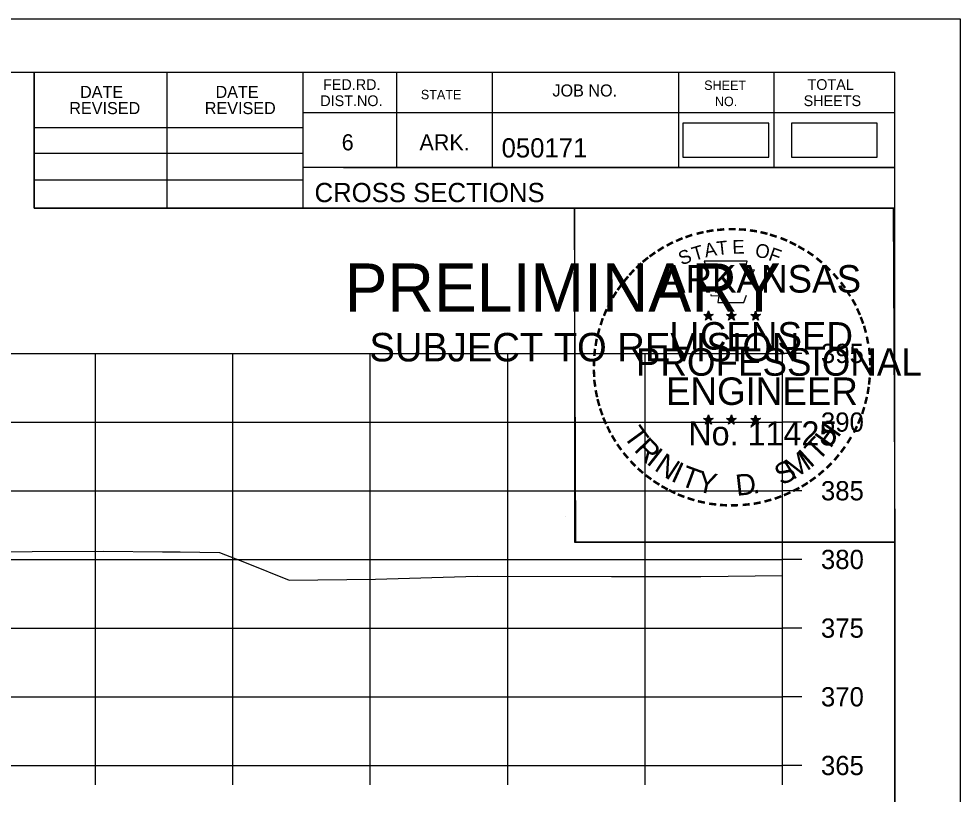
# Model space of a CAD drawing. Extents: x -37291014 to -37290680, y -936053 to -933067.
# Drawn here: x -37290748.7 to -37290680.2, y -933763 to -933706.6 of the extents above; entities that cross this region are included whole.
import ezdxf

# ---------------------------------------------------------------- set-up
doc = ezdxf.new("R2010")
doc.units = 0
for name, color, linetype in [('Default', 7, 'Continuous'), ('R_Axis', 7, 'Continuous'), ('R_Axis Annot', 7, 'Continuous'), ('R_Border', 7, 'Continuous'), ('R_Border PE', 7, 'Continuous'), ('R_Border Prem', 7, 'Continuous'), ('R_Exist Surface', 7, 'Continuous'), ('R_Grid', 7, 'Continuous'), ('R_No Plot', 7, 'Continuous')]:
    doc.layers.add(name, color=color, linetype=linetype)

msp = doc.modelspace()

# ---------------------------------------------------------------- linework, layer by layer
at = {"layer": 'Default'}
for points in [[(-37290700.348, -933716.656), (-37290694.098, -933716.656), (-37290694.098, -933714.18), (-37290700.348, -933714.18)], [(-37290692.457, -933716.663), (-37290686.207, -933716.663), (-37290686.207, -933714.188), (-37290692.457, -933714.188)]]:
    msp.add_lwpolyline(points, close=True, dxfattribs=at)
at = {"layer": 'R_Axis'}
for p, q in [((-37290693.102, -933760.944), (-37290693.102, -933730.944)), ((-37290691.702, -933730.944), (-37290693.102, -933730.944)), ((-37290691.702, -933735.944), (-37290693.102, -933735.944)), ((-37290691.702, -933740.944), (-37290693.102, -933740.944)), ((-37290691.702, -933745.944), (-37290693.102, -933745.944)), ((-37290691.702, -933750.944), (-37290693.102, -933750.944)), ((-37290691.702, -933755.944), (-37290693.102, -933755.944)), ((-37290993.102, -933760.944), (-37290693.102, -933760.944)), ((-37290743.102, -933762.344), (-37290743.102, -933760.944)), ((-37290733.102, -933762.344), (-37290733.102, -933760.944)), ((-37290723.102, -933762.344), (-37290723.102, -933760.944)), ((-37290713.102, -933762.344), (-37290713.102, -933760.944)), ((-37290703.102, -933762.344), (-37290703.102, -933760.944)), ((-37290693.102, -933762.344), (-37290693.102, -933760.944)), ((-37290691.702, -933760.944), (-37290693.102, -933760.944))]:
    msp.add_line(p, q, dxfattribs=at)
at = {"layer": 'R_Border'}
for p, q in [((-37291001.102, -933710.484), (-37290684.921, -933710.484)), ((-37290747.562, -933720.364), (-37290747.562, -933710.484)), ((-37290737.881, -933720.364), (-37290737.881, -933710.484)), ((-37290728.021, -933710.484), (-37290728.021, -933720.364)), ((-37290721.181, -933710.484), (-37290721.181, -933717.424)), ((-37290714.241, -933710.484), (-37290714.241, -933717.424)), ((-37290700.661, -933710.484), (-37290700.661, -933717.424)), ((-37290693.721, -933710.484), (-37290693.721, -933717.424)), ((-37290684.921, -933915.944), (-37290684.921, -933710.484)), ((-37290684.921, -933713.424), (-37290728.021, -933713.424)), ((-37290684.921, -933713.404), (-37290684.921, -933713.404)), ((-37290747.562, -933714.504), (-37290728.021, -933714.504)), ((-37290747.562, -933716.364), (-37290728.021, -933716.364)), ((-37290684.921, -933717.424), (-37290728.021, -933717.424)), ((-37290725.061, -933717.424), (-37290684.921, -933717.424)), ((-37290747.562, -933718.304), (-37290728.021, -933718.304)), ((-37290684.921, -933720.364), (-37290747.562, -933720.364))]:
    msp.add_line(p, q, dxfattribs=at)
at = {"layer": 'R_Border PE'}
for p, q in [((-37290698.837, -933728.108), (-37290698.488, -933728.219)), ((-37290698.837, -933728.108), (-37290698.584, -933728.153)), ((-37290698.837, -933728.108), (-37290698.6, -933728.23)), ((-37290698.704, -933728.516), (-37290698.488, -933728.219)), ((-37290698.704, -933728.516), (-37290698.578, -933728.272)), ((-37290698.704, -933728.516), (-37290698.49, -933728.299)), ((-37290698.488, -933727.854), (-37290698.529, -933728.106)), ((-37290698.275, -933728.516), (-37290698.49, -933728.302)), ((-37290698.488, -933728.219), (-37290698.488, -933727.854)), ((-37290698.488, -933727.854), (-37290698.439, -933728.104)), ((-37290698.141, -933728.108), (-37290698.488, -933728.219)), ((-37290698.275, -933728.516), (-37290698.488, -933728.219)), ((-37290698.141, -933728.108), (-37290698.427, -933728.157)), ((-37290698.275, -933728.516), (-37290698.412, -933728.225)), ((-37290698.141, -933728.108), (-37290698.345, -933728.21)), ((-37290697.167, -933728.108), (-37290696.818, -933728.219)), ((-37290697.167, -933728.108), (-37290696.914, -933728.153)), ((-37290697.167, -933728.108), (-37290696.93, -933728.23)), ((-37290697.034, -933728.516), (-37290696.818, -933728.219)), ((-37290697.034, -933728.516), (-37290696.908, -933728.272)), ((-37290697.034, -933728.516), (-37290696.82, -933728.299)), ((-37290696.818, -933727.854), (-37290696.859, -933728.106)), ((-37290696.605, -933728.516), (-37290696.82, -933728.302)), ((-37290696.818, -933728.219), (-37290696.818, -933727.854)), ((-37290696.818, -933727.854), (-37290696.769, -933728.104)), ((-37290696.471, -933728.108), (-37290696.818, -933728.219)), ((-37290696.605, -933728.516), (-37290696.818, -933728.219)), ((-37290696.471, -933728.108), (-37290696.757, -933728.157)), ((-37290696.605, -933728.516), (-37290696.742, -933728.225)), ((-37290696.471, -933728.108), (-37290696.675, -933728.21)), ((-37290695.403, -933728.12), (-37290695.054, -933728.231)), ((-37290695.403, -933728.12), (-37290695.15, -933728.165)), ((-37290695.403, -933728.12), (-37290695.166, -933728.242)), ((-37290695.27, -933728.528), (-37290695.054, -933728.231)), ((-37290695.27, -933728.528), (-37290695.144, -933728.284)), ((-37290695.27, -933728.528), (-37290695.056, -933728.311)), ((-37290695.054, -933727.866), (-37290695.095, -933728.118)), ((-37290694.841, -933728.528), (-37290695.056, -933728.314)), ((-37290695.054, -933728.231), (-37290695.054, -933727.866)), ((-37290695.054, -933727.866), (-37290695.005, -933728.116)), ((-37290694.707, -933728.12), (-37290695.054, -933728.231)), ((-37290694.841, -933728.528), (-37290695.054, -933728.231)), ((-37290694.707, -933728.12), (-37290694.993, -933728.169)), ((-37290694.841, -933728.528), (-37290694.978, -933728.237)), ((-37290694.707, -933728.12), (-37290694.911, -933728.222)), ((-37290698.841, -933735.681), (-37290698.492, -933735.792)), ((-37290698.841, -933735.681), (-37290698.588, -933735.726)), ((-37290698.841, -933735.681), (-37290698.604, -933735.803)), ((-37290698.708, -933736.089), (-37290698.492, -933735.792)), ((-37290698.708, -933736.089), (-37290698.582, -933735.845)), ((-37290698.708, -933736.089), (-37290698.494, -933735.872)), ((-37290698.492, -933735.427), (-37290698.533, -933735.679)), ((-37290698.279, -933736.089), (-37290698.494, -933735.875)), ((-37290698.492, -933735.792), (-37290698.492, -933735.427)), ((-37290698.492, -933735.427), (-37290698.443, -933735.677)), ((-37290698.145, -933735.681), (-37290698.492, -933735.792)), ((-37290698.279, -933736.089), (-37290698.492, -933735.792)), ((-37290698.145, -933735.681), (-37290698.431, -933735.73)), ((-37290698.279, -933736.089), (-37290698.416, -933735.798)), ((-37290698.145, -933735.681), (-37290698.349, -933735.783)), ((-37290697.172, -933735.681), (-37290696.823, -933735.792)), ((-37290697.172, -933735.681), (-37290696.919, -933735.726)), ((-37290697.172, -933735.681), (-37290696.935, -933735.803)), ((-37290697.039, -933736.089), (-37290696.823, -933735.792)), ((-37290697.039, -933736.089), (-37290696.913, -933735.845)), ((-37290697.039, -933736.089), (-37290696.825, -933735.872)), ((-37290696.823, -933735.427), (-37290696.864, -933735.679)), ((-37290696.61, -933736.089), (-37290696.825, -933735.875)), ((-37290696.823, -933735.792), (-37290696.823, -933735.427)), ((-37290696.823, -933735.427), (-37290696.774, -933735.677)), ((-37290696.476, -933735.681), (-37290696.823, -933735.792)), ((-37290696.61, -933736.089), (-37290696.823, -933735.792)), ((-37290696.476, -933735.681), (-37290696.762, -933735.73)), ((-37290696.61, -933736.089), (-37290696.747, -933735.798)), ((-37290696.476, -933735.681), (-37290696.68, -933735.783)), ((-37290695.405, -933735.691), (-37290695.056, -933735.802)), ((-37290695.405, -933735.691), (-37290695.152, -933735.736)), ((-37290695.405, -933735.691), (-37290695.168, -933735.813)), ((-37290695.272, -933736.099), (-37290695.056, -933735.802)), ((-37290695.272, -933736.099), (-37290695.146, -933735.855)), ((-37290695.272, -933736.099), (-37290695.058, -933735.882)), ((-37290695.056, -933735.437), (-37290695.097, -933735.689)), ((-37290694.843, -933736.099), (-37290695.058, -933735.885)), ((-37290695.056, -933735.802), (-37290695.056, -933735.437)), ((-37290695.056, -933735.437), (-37290695.007, -933735.687)), ((-37290694.709, -933735.691), (-37290695.056, -933735.802)), ((-37290694.843, -933736.099), (-37290695.056, -933735.802)), ((-37290694.709, -933735.691), (-37290694.995, -933735.74)), ((-37290694.843, -933736.099), (-37290694.98, -933735.808)), ((-37290694.709, -933735.691), (-37290694.913, -933735.793))]:
    msp.add_line(p, q, dxfattribs=at)
for points in [[(-37290698.796, -933724.23), (-37290698.527, -933725.057)], [(-37290695.285, -933725.152), (-37290695.143, -933724.868), (-37290695.828, -933724.892), (-37290695.68, -933724.23), (-37290698.796, -933724.23)], [(-37290698.304, -933726.653), (-37290698.304, -933726.74), (-37290697.741, -933726.759), (-37290697.795, -933727.232), (-37290695.925, -933727.232), (-37290695.724, -933726.696)], [(-37290698.488, -933727.854), (-37290698.275, -933728.516), (-37290698.837, -933728.108), (-37290698.141, -933728.108), (-37290698.704, -933728.516), (-37290698.488, -933727.854)], [(-37290696.818, -933727.854), (-37290696.605, -933728.516), (-37290697.167, -933728.108), (-37290696.471, -933728.108), (-37290697.034, -933728.516), (-37290696.818, -933727.854)], [(-37290695.054, -933727.866), (-37290694.841, -933728.528), (-37290695.403, -933728.12), (-37290694.707, -933728.12), (-37290695.27, -933728.528), (-37290695.054, -933727.866)], [(-37290698.492, -933735.427), (-37290698.279, -933736.089), (-37290698.841, -933735.681), (-37290698.145, -933735.681), (-37290698.708, -933736.089), (-37290698.492, -933735.427)], [(-37290696.823, -933735.427), (-37290696.61, -933736.089), (-37290697.172, -933735.681), (-37290696.476, -933735.681), (-37290697.039, -933736.089), (-37290696.823, -933735.427)], [(-37290695.056, -933735.437), (-37290694.843, -933736.099), (-37290695.405, -933735.691), (-37290694.709, -933735.691), (-37290695.272, -933736.099), (-37290695.056, -933735.437)]]:
    msp.add_lwpolyline(points, dxfattribs=at)
for centre, radius in [((-37290698.489, -933728.22), 0.172), ((-37290698.489, -933728.22), 0.145), ((-37290698.489, -933728.22), 0.116), ((-37290698.489, -933728.22), 0.0991), ((-37290698.489, -933728.22), 0.0747), ((-37290698.489, -933728.22), 0.0495), ((-37290698.489, -933728.22), 0.0296), ((-37290696.819, -933728.22), 0.172), ((-37290696.819, -933728.22), 0.145), ((-37290696.819, -933728.22), 0.116), ((-37290696.819, -933728.22), 0.0991), ((-37290696.819, -933728.22), 0.0747), ((-37290696.819, -933728.22), 0.0495), ((-37290696.819, -933728.22), 0.0296), ((-37290695.055, -933728.232), 0.172), ((-37290695.055, -933728.232), 0.145), ((-37290695.055, -933728.232), 0.116), ((-37290695.055, -933728.232), 0.0991), ((-37290695.055, -933728.232), 0.0747), ((-37290695.055, -933728.232), 0.0495), ((-37290695.055, -933728.232), 0.0296), ((-37290698.493, -933735.793), 0.172), ((-37290698.493, -933735.793), 0.145), ((-37290698.493, -933735.793), 0.116), ((-37290698.493, -933735.793), 0.0991), ((-37290698.493, -933735.793), 0.0747), ((-37290698.493, -933735.793), 0.0495), ((-37290698.493, -933735.793), 0.0296), ((-37290696.824, -933735.793), 0.172), ((-37290696.824, -933735.793), 0.145), ((-37290696.824, -933735.793), 0.116), ((-37290696.824, -933735.793), 0.0991), ((-37290696.824, -933735.793), 0.0747), ((-37290696.824, -933735.793), 0.0495), ((-37290696.824, -933735.793), 0.0296), ((-37290695.057, -933735.803), 0.172), ((-37290695.057, -933735.803), 0.145), ((-37290695.057, -933735.803), 0.116), ((-37290695.057, -933735.803), 0.0991), ((-37290695.057, -933735.803), 0.0747), ((-37290695.057, -933735.803), 0.0495), ((-37290695.057, -933735.803), 0.0296)]:
    msp.add_circle(centre, radius, dxfattribs=at)
at = {"layer": 'R_Exist Surface'}
msp.add_lwpolyline([(-37290809.006, -933744.638), (-37290791.624, -933745.063), (-37290783.897, -933745.241), (-37290781.71, -933745.58), (-37290780.408, -933745.718), (-37290779.815, -933745.708), (-37290779.286, -933745.703), (-37290776.548, -933745.25), (-37290775.416, -933745.103), (-37290771.643, -933745.14), (-37290768.845, -933745.151), (-37290758.104, -933745.418), (-37290742.515, -933745.349), (-37290738.212, -933745.381), (-37290736.934, -933745.385), (-37290734.067, -933745.433), (-37290732.126, -933746.199), (-37290729.006, -933747.462), (-37290722.731, -933747.382), (-37290715.311, -933747.174), (-37290705.543, -933747.196), (-37290699.033, -933747.187), (-37290693.102, -933747.116)], dxfattribs=at)
at = {"layer": 'R_Grid'}
for p, q in [((-37290993.102, -933730.944), (-37290693.102, -933730.944)), ((-37290743.102, -933760.944), (-37290743.102, -933730.944)), ((-37290733.102, -933760.944), (-37290733.102, -933730.944)), ((-37290723.102, -933760.944), (-37290723.102, -933730.944)), ((-37290713.102, -933760.944), (-37290713.102, -933730.944)), ((-37290703.102, -933760.944), (-37290703.102, -933730.944)), ((-37290693.102, -933760.944), (-37290693.102, -933730.944)), ((-37290993.102, -933735.944), (-37290693.102, -933735.944)), ((-37290993.102, -933740.944), (-37290693.102, -933740.944)), ((-37290993.102, -933745.944), (-37290693.102, -933745.944)), ((-37290993.102, -933750.944), (-37290693.102, -933750.944)), ((-37290993.102, -933755.944), (-37290693.102, -933755.944)), ((-37290993.102, -933760.944), (-37290693.102, -933760.944))]:
    msp.add_line(p, q, dxfattribs=at)
at = {"layer": 'R_No Plot'}
for p, q in [((-37291013.502, -933706.589), (-37290680.169, -933706.589)), ((-37290708.887, -933742.819), (-37290708.887, -933742.819))]:
    msp.add_line(p, q, dxfattribs=at)
for points in [[(-37291013.509, -933706.589), (-37290680.169, -933706.589), (-37290680.169, -933919.927), (-37291013.509, -933919.927)], [(-37290767.182, -933710.484), (-37290747.562, -933710.484), (-37290747.562, -933720.364), (-37290731.449, -933720.364), (-37290708.25, -933720.364), (-37290708.25, -933744.696), (-37290684.921, -933744.696), (-37290684.921, -933915.944), (-37291001.102, -933915.944), (-37291001.102, -933710.484)], [(-37290708.25, -933720.364), (-37290685.042, -933720.364), (-37290684.921, -933744.696), (-37290708.129, -933744.696)]]:
    msp.add_lwpolyline(points, close=True, dxfattribs=at)

# ---------------------------------------------------------------- texts
at = {"layer": 'R_Axis Annot'}
for s, p in [('395', (-37290690.302, -933731.644)), ('390', (-37290690.302, -933736.644)), ('385', (-37290690.302, -933741.644)), ('380', (-37290690.302, -933746.644)), ('375', (-37290690.302, -933751.644)), ('370', (-37290690.302, -933756.644)), ('365', (-37290690.302, -933761.644))]:
    msp.add_text(s, height=1.4, dxfattribs=at).set_placement(p)
at = {"layer": 'R_Border'}
for s, height, p in [('FED.RD.', 0.7819, (-37290726.541, -933711.764)), ('SHEET', 0.684, (-37290698.801, -933711.764)), ('TOTAL', 0.7819, (-37290691.281, -933711.764)), ('DATE', 0.8792, (-37290744.224, -933712.347)), ('DATE', 0.8792, (-37290734.364, -933712.347)), ('STATE', 0.684, (-37290719.421, -933712.444)), ('JOB NO.', 0.8792, (-37290709.841, -933712.244)), ('REVISED', 0.8792, (-37290745.004, -933713.527)), ('REVISED', 0.8792, (-37290735.144, -933713.527)), ('DIST.NO.', 0.7819, (-37290726.741, -933712.944)), ('NO.', 0.684, (-37290698.021, -933712.944)), ('SHEETS', 0.7819, (-37290691.561, -933712.944)), ('6', 1.172, (-37290725.181, -933716.164)), ('ARK.', 1.1723, (-37290719.521, -933716.164)), ('050171', 1.4, (-37290713.546, -933716.684)), ('CROSS SECTIONS', 1.4, (-37290727.158, -933719.934))]:
    msp.add_text(s, height=height, dxfattribs=at).set_placement(p)
at = {"layer": 'R_Border PE'}
for s, height, rotation, p in [('-', 1.6, 19.17608, (-37290700.048, -933723.103)), ('-', 1.6, 13.63015, (-37290699.298, -933722.862)), ('-', 1.6, 10.21935, (-37290698.62, -933722.7)), ('-', 1.6, 5.89682, (-37290697.891, -933722.59)), ('-', 1.6, 0.18623, (-37290697.119, -933722.518)), ('-', 1.6, 357.74304, (-37290696.396, -933722.531)), ('-', 1.6, 352.16172, (-37290695.652, -933722.587)), ('-', 1.6, 347.20489, (-37290694.933, -933722.701)), ('-', 1.6, 342.3362, (-37290694.298, -933722.856)), ('-', 1.6, 28.79182, (-37290701.315, -933723.689)), ('-', 1.6, 24.30721, (-37290700.682, -933723.372)), ('A', 1, 11.21318, (-37290698.701, -933723.97)), ('T', 1, 6.02276, (-37290697.852, -933723.804)), ('E', 1, 0.83234, (-37290696.747, -933723.694)), ('-', 1.6, 337.85509, (-37290693.563, -933723.079)), ('-', 1.6, 334.12109, (-37290692.932, -933723.35)), ('-', 1.6, 36.23174, (-37290702.49, -933724.454)), ('-', 1.6, 34.06357, (-37290701.912, -933724.059)), ('S', 1, 21.59401, (-37290700.441, -933724.552)), ('T', 1, 16.4036, (-37290699.527, -933724.221)), ('O', 1, 350.4515, (-37290695.143, -933723.904)), ('F', 1, 340.07066, (-37290694.189, -933724.132)), ('-', 1.6, 329.64089, (-37290692.353, -933723.633)), ('-', 1.6, 325.86266, (-37290691.71, -933723.994)), ('-', 1.6, 42.96224, (-37290703.399, -933725.249)), ('-', 1.6, 38.95066, (-37290702.966, -933724.832)), ('-', 1.6, 320.52971, (-37290691.1, -933724.42)), ('-', 1.6, 48.42305, (-37290703.847, -933725.727)), ('-', 1.6, 315.57859, (-37290690.501, -933724.908)), ('-', 1.6, 50.61417, (-37290704.25, -933726.213)), ('-', 1.6, 309.87973, (-37290689.932, -933725.458)), ('-', 1.6, 54.23247, (-37290704.663, -933726.78)), ('-', 1.6, 306.65218, (-37290689.407, -933726.06)), ('-', 1.4, 303.67529, (-37290688.921, -933726.628)), ('-', 1.6, 62.87135, (-37290705.301, -933727.921)), ('-', 1.6, 58.07063, (-37290704.988, -933727.307)), ('-', 1.6, 299.66835, (-37290688.602, -933727.235)), ('-', 1.6, 67.77427, (-37290705.56, -933728.532)), ('-', 1.6, 294.66279, (-37290688.278, -933727.847)), ('-', 1.6, 72.39447, (-37290705.779, -933729.162)), ('-', 1.6, 290.57283, (-37290688.021, -933728.424)), ('-', 1.6, 75.46096, (-37290705.976, -933729.876)), ('-', 1.6, 285.12326, (-37290687.787, -933729.004)), ('-', 1.6, 280.54934, (-37290687.587, -933729.746)), ('-', 1.6, 81.20126, (-37290706.108, -933730.589)), ('-', 1.6, 85.18634, (-37290706.184, -933731.28)), ('-', 1.6, 276.59616, (-37290687.425, -933730.514)), ('-', 1.6, 89.06224, (-37290706.209, -933731.981)), ('-', 1.6, 274.33011, (-37290687.365, -933731.236)), ('-', 1.6, 94.19588, (-37290706.174, -933732.706)), ('-', 1.6, 269.94067, (-37290687.331, -933731.868)), ('-', 1.6, 98.94793, (-37290706.102, -933733.373)), ('-', 1.6, 263.5172, (-37290687.35, -933732.534)), ('-', 1.6, 101.71495, (-37290705.967, -933734.106)), ('-', 1.6, 260.99529, (-37290687.421, -933733.188)), ('-', 1.6, 105.45785, (-37290705.805, -933734.701)), ('-', 1.6, 255.7626, (-37290687.531, -933733.866)), ('-', 1.6, 109.08742, (-37290705.59, -933735.332)), ('-', 1.6, 252.86809, (-37290687.712, -933734.586)), ('-', 1.6, 114.06432, (-37290705.336, -933735.928)), ('H', 1.54, 54.60883, (-37290689.612, -933737.919)), ('-', 1.6, 247.88866, (-37290687.935, -933735.259)), ('-', 1.6, 115.72885, (-37290705.031, -933736.546)), ('T', 1.54, 306.04056, (-37290704.732, -933736.954)), ('-', 1.6, 244.61971, (-37290688.197, -933735.888)), ('-', 1.6, 120.44712, (-37290704.674, -933737.132)), ('R', 1.54, 314.00497, (-37290703.969, -933738.002)), ('T', 1.54, 46.64442, (-37290690.501, -933738.862)), ('-', 1.6, 239.07125, (-37290688.591, -933736.64)), ('-', 1.6, 125.89344, (-37290704.271, -933737.693)), ('I', 1.54, 321.96938, (-37290703.069, -933738.934)), ('I', 1.54, 42.11359, (-37290691.063, -933739.34)), ('-', 1.6, 233.84524, (-37290688.993, -933737.293)), ('-', 1.6, 130.71812, (-37290703.809, -933738.245)), ('N', 1.54, 326.50021, (-37290702.502, -933739.406)), ('M', 1.54, 32.65632, (-37290692.347, -933740.187)), ('-', 1.6, 231.25377, (-37290689.423, -933737.859)), ('-', 1.6, 134.22381, (-37290703.292, -933738.79)), ('-', 1.6, 138.93382, (-37290702.767, -933739.254)), ('I', 1.54, 335.36034, (-37290701.294, -933740.192)), ('T', 1.54, 339.89117, (-37290700.633, -933740.519)), ('S', 1.54, 26.9312, (-37290693.186, -933740.593)), ('-', 1.6, 221.08509, (-37290690.424, -933738.932)), ('-', 1.6, 225.76533, (-37290689.902, -933738.423)), ('-', 1.6, 144.64634, (-37290702.211, -933739.66)), ('Y', 1.54, 347.85558, (-37290699.416, -933740.965)), ('D', 1.54, 6.39691, (-37290696.431, -933741.323)), ('-', 1.6, 215.73633, (-37290690.973, -933739.404)), ('-', 1.6, 148.08978, (-37290701.65, -933740.031)), ('-', 1.6, 151.57039, (-37290701.071, -933740.356)), ('-', 1.6, 207.35684, (-37290692.065, -933740.137)), ('-', 1.6, 212.24909, (-37290691.507, -933739.791)), ('-', 1.6, 154.60019, (-37290700.549, -933740.603)), ('-', 1.6, 158.56121, (-37290699.925, -933740.857)), ('-', 1.6, 162.79826, (-37290699.238, -933741.07)), ('.', 1.54, 13.76417, (-37290695.239, -933741.196)), ('-', 1.6, 200.71842, (-37290693.308, -933740.729)), ('-', 1.6, 204.25161, (-37290692.689, -933740.456)), ('-', 1.6, 167.55551, (-37290698.523, -933741.234)), ('-', 1.6, 173.11546, (-37290697.751, -933741.344)), ('-', 1.6, 176.51827, (-37290697.003, -933741.397)), ('-', 1.6, 181.59176, (-37290696.259, -933741.378)), ('-', 1.6, 185.81666, (-37290695.45, -933741.302)), ('-', 1.6, 191.28576, (-37290694.714, -933741.17)), ('-', 1.6, 195.47429, (-37290693.985, -933740.971))]:
    msp.add_text(s, height=height, rotation=rotation, dxfattribs=at).set_placement(p)
for s, height, p in [('ARKANSAS', 2, (-37290701.943, -933726.518)), ('DWB', 0.01, (-37290698.5, -933728.225)), ('DWB', 0.01, (-37290696.831, -933728.225)), ('DWB', 0.01, (-37290695.066, -933728.236)), ('LICENSED', 2, (-37290701.345, -933730.667)), ('PROFESSIONAL', 2, (-37290703.769, -933732.571)), ('ENGINEER', 2, (-37290701.582, -933734.696)), ('No. 11425', 1.757, (-37290699.954, -933737.647)), ('DWB', 0.01, (-37290698.504, -933735.797)), ('DWB', 0.01, (-37290696.835, -933735.797)), ('DWB', 0.01, (-37290695.068, -933735.807))]:
    msp.add_text(s, height=height, dxfattribs=at).set_placement(p)
at = {"layer": 'R_Border Prem'}
for s, height, p in [('PRELIMINARY', 3.50001, (-37290724.97, -933727.9)), ('DWB', 0.01, (-37290724.224, -933726.051)), ('SUBJECT TO REVISION', 2.07511, (-37290723.161, -933731.529))]:
    msp.add_text(s, height=height, dxfattribs=at).set_placement(p)

doc.saveas('drawing.dxf')
